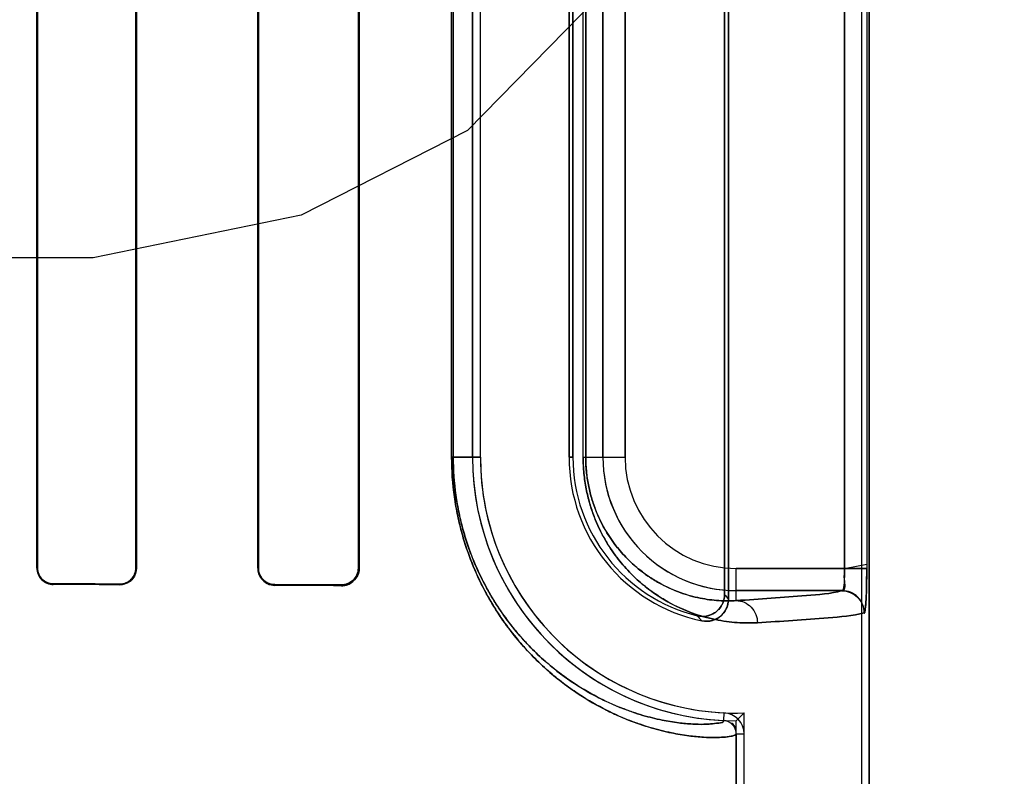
# Model space of a CAD drawing. Header units: millimetres. Extents: x 0 to 297, y 0 to 210.
# Tile 321 of 438: x 240.802 to 240.935, y 157.029 to 157.131. Entities that reach past the tile are written whole.
import ezdxf

# ---------------------------------------------------------------- set-up
doc = ezdxf.new("R2010")
doc.units = ezdxf.units.MM
doc.header["$LTSCALE"] = 16.335
doc.layers.get('0').update_dxf_attribs({"linetype": 'CONTINUOUS'})
for name, color, linetype in [('AXES_REF', 7, 'CONTINUOUS'), ('INTFCLR_1', 7, 'CONTINUOUS'), ('INTFCLR_72935', 7, 'CONTINUOUS')]:
    doc.layers.add(name, color=color, linetype=linetype)

msp = doc.modelspace()

# ---------------------------------------------------------------- linework, layer by layer
at = {"color": 7, "linetype": 'Continuous'}
for p, q in [((240.8847859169, 157.1391910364), (240.8622859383, 157.1162123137)), ((240.8622859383, 157.1162123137), (240.8397859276, 157.1047229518)), ((240.8397859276, 157.1047229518), (240.8116609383, 157.0989782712)), ((240.8116609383, 157.0989782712), (240.7666609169, 157.0989782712))]:
    msp.add_line(p, q, dxfattribs=at)
for radius in [5.8174969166, 5.817, 5.7797484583]:
    msp.add_circle((241.4979109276, 154.8339782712), radius, dxfattribs=at)
msp.add_arc((241.4979109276, 154.8339782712), 5.76, 278.2771290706, 261.7228709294, dxfattribs=at)
at = {"layer": 'AXES_REF', "color": 9, "linetype": 'Continuous'}
msp.add_circle((241.4979109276, 154.8339782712), 3.5571461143, dxfattribs=at)
at = {"layer": 'AXES_REF', "color": 7, "linetype": 'Continuous'}
msp.add_arc((241.4979109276, 154.8339782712), 5.892, 113.0826660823, 66.91733391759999, dxfattribs=at)
at = {"layer": 'AXES_REF', "color": 9, "linetype": 'Continuous'}
msp.add_arc((241.4979109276, 154.8339782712), 5.3067073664, 94.4118118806, 85.5881881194, dxfattribs=at)
at = {"layer": 'INTFCLR_1', "color": 6, "linetype": 'Continuous'}
for p, q in [((240.915616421, 158.5359798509), (240.915616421, 156.9339697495)), ((240.9166743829, 158.5359697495), (240.9166743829, 156.9339697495)), ((240.897091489, 157.0534073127), (240.897091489, 157.2345321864)), ((240.897616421, 157.2351904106), (240.897616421, 157.0527490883)), ((240.8040258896, 157.2309697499), (240.8040258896, 157.0569697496)), ((240.8041111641, 157.2309697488), (240.8041111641, 157.0569697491)), ((240.8174183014, 157.0569697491), (240.8174183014, 157.2309697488)), ((240.8175092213, 157.0569697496), (240.8175092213, 157.2309697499)), ((240.8339086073, 157.2309697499), (240.8339086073, 157.0569697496)), ((240.8340069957, 157.2309697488), (240.8340069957, 157.0569697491)), ((240.8475365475, 157.0569697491), (240.8475365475, 157.2309697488)), ((240.8476453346, 157.0569697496), (240.8476453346, 157.2309697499)), ((240.8629858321, 157.2159697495), (240.8629858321, 157.0719697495)), ((240.864043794, 157.0719697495), (240.864043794, 157.2159697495)), ((240.876043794, 157.0719697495), (240.876043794, 157.2159697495)), ((240.876568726, 157.2159697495), (240.876568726, 157.0719697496)), ((240.8986743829, 157.0345241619), (240.8986743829, 156.9339697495)), ((240.8997323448, 156.9339697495), (240.8997323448, 157.0345241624))]:
    msp.add_line(p, q, dxfattribs=at)
at = {"layer": 'INTFCLR_1', "color": 9, "linetype": 'Continuous'}
for p, q in [((240.9133311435, 157.0569178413), (240.9133311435, 157.2310216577)), ((240.9163280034, 157.2310216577), (240.9163280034, 157.0569178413)), ((240.8601535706, 157.0719697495), (240.8601535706, 157.2159697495)), ((240.8603748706, 157.2159697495), (240.8603748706, 157.0719697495)), ((240.8779501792, 157.0719697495), (240.8779501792, 157.2159697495)), ((240.8783007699, 157.2159697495), (240.8783007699, 157.0719697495)), ((240.8806229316, 157.2159697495), (240.8806229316, 157.0719697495)), ((240.8836224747, 157.0719697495), (240.8836224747, 157.2159697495)), ((240.8601535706, 157.0719697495), (240.864043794, 157.0719697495)), ((240.876568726, 157.0719697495), (240.876043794, 157.0719697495)), ((240.8779501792, 157.0719697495), (240.8836224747, 157.0719697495)), ((240.8041111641, 157.0569697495), (240.8040258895, 157.0569697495)), ((240.8175092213, 157.0569697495), (240.8174183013, 157.0569697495)), ((240.8340069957, 157.0569697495), (240.8339086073, 157.0569697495)), ((240.8476453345, 157.0569697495), (240.8475365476, 157.0569697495)), ((240.8986743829, 157.0525716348), (240.8986743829, 157.0569178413)), ((240.9133311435, 157.0569178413), (240.8986743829, 157.0569178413)), ((240.8062431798, 157.0547448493), (240.8062431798, 157.0548311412)), ((240.8152431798, 157.0548020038), (240.8152431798, 157.0547123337)), ((240.8362431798, 157.0546244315), (240.8362431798, 157.0547246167)), ((240.8452431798, 157.0546866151), (240.8452431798, 157.054580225)), ((240.8986743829, 157.0539182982), (240.9130079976, 157.0539182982)), ((240.8970116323, 157.0373791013), (240.8969608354, 157.0363223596)), ((240.8986743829, 157.0345242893), (240.8997323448, 157.0345242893))]:
    msp.add_line(p, q, dxfattribs=at)
at = {"layer": 'INTFCLR_1', "color": 7, "linetype": 'Continuous'}
for p, q in [((240.9133311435, 157.0569178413), (240.9163292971, 157.0574974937)), ((240.9163280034, 157.0569178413), (240.9133311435, 157.0569178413))]:
    msp.add_line(p, q, dxfattribs=at)
msp.add_lwpolyline([(240.8452431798, 157.0546866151), (240.8453249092, 157.0546877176), (240.8454073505, 157.0546917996), (240.845490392, 157.0546989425), (240.8455745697, 157.0547093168), (240.8456590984, 157.0547229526), (240.8457419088, 157.0547394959), (240.8458222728, 157.0547586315), (240.8459007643, 157.0547803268), (240.8459773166, 157.0548044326)], dxfattribs=at)
at = {"layer": 'INTFCLR_1', "color": 6, "linetype": 'Continuous'}
for centre, radius, start, end in [((240.8986743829, 157.0719697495), 0.03568855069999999, 179.9999999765, 267.2479465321), ((240.8986743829, 157.0719697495), 0.0346305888, 180.0000013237, 267.248010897), ((240.8986743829, 157.0719697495), 0.0226305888, 180.0000020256, 258.1110819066), ((240.8986743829, 157.0719697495), 0.0221056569, 179.9999997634, 256.1647639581), ((240.896874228, 157.0345242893), 0.0028581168, 359.999983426, 87.2436562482), ((240.896874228, 157.0345242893), 0.0018001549, 0, 87.24365361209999)]:
    msp.add_arc(centre, radius, start, end, dxfattribs=at)
at = {"layer": 'INTFCLR_1', "color": 9, "linetype": 'Continuous'}
for centre, radius, start, end in [((240.8986743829, 157.0719697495), 0.0180514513, 179.9999999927, 270.0000000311), ((240.8986743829, 157.0719697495), 0.0150519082, 180.0000002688, 269.9999999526), ((240.9361053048, 157.0839822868), 0.0495671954, 218.0856596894, 219.0588532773), ((240.9362955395, 157.0891991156), 0.0577774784, 222.0440527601, 222.9598197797)]:
    msp.add_arc(centre, radius, start, end, dxfattribs=at)
at = {"layer": 'INTFCLR_1', "color": 6, "linetype": 'Continuous'}
for major_axis, ratio, start_param, end_param in [((0.330931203, 0), 0.0034906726, 0.8044638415, 0.8415583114), ((0.312931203, 0), 0.0034906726, 0.7475038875, 0.7888979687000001), ((0.330931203, 0), 0.0034906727, 0.6694696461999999, 0.7121557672), ((0.312931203, 0), 0.0034906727, 0.5930216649, 0.642674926)]:
    msp.add_ellipse((240.5857431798, 157.0539697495), major_axis=major_axis, ratio=ratio, start_param=start_param, end_param=end_param, dxfattribs=at)
at = {"layer": 'INTFCLR_1', "color": 9, "linetype": 'Continuous'}
for points, knots in [([(240.8601535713, 157.0719697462), (240.8601535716, 157.070176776), (240.8603398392, 157.0675102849), (240.860941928, 157.0640707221), (240.8615325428, 157.0616491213), (240.8622406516, 157.0593789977), (240.8632807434, 157.0566371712), (240.8644822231, 157.054123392), (240.8658049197, 157.051839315), (240.8671035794, 157.0498304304), (240.8684709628, 157.048002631), (240.8698841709, 157.0463504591), (240.8712349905, 157.0448955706), (240.873490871, 157.042728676), (240.8767022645, 157.0402265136), (240.8799400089, 157.0382959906), (240.8823650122, 157.0371154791), (240.8845223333, 157.0361990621), (240.8870152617, 157.0353405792), (240.8897614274, 157.0346538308), (240.89213413, 157.0342536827), (240.8941372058, 157.0340607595), (240.896027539, 157.0340040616), (240.8975071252, 157.0341022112), (240.8983854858, 157.0342768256), (240.8986744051, 157.0344419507), (240.8986743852, 157.0345241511)], [0, 0, 0, 0, 0.08893025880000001, 0.1320108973, 0.1731077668, 0.21246825, 0.2498811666, 0.3184911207, 0.3503407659, 0.3807521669, 0.4370994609, 0.4633826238, 0.4885643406, 0.5355429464, 0.6183983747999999, 0.6898525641, 0.722078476, 0.7521177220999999, 0.8060655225, 0.8526625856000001, 0.8923367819, 0.9253917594, 0.9521384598, 0.9869002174, 0.9959229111, 1, 1, 1, 1]), ([(240.8603748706, 157.0719697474), (240.8603748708, 157.0702573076), (240.8605519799, 157.067710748), (240.8611245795, 157.0644256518), (240.8616862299, 157.0621130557), (240.8623595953, 157.0599452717), (240.863348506, 157.0573275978), (240.8644908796, 157.0549277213), (240.8657486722, 157.0527472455), (240.8669831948, 157.050830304), (240.8682830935, 157.0490863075), (240.8696266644, 157.0475101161), (240.8709104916, 157.0461227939), (240.8730538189, 157.0440575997), (240.8761049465, 157.0416740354), (240.8791815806, 157.0398367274), (240.8814853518, 157.0387149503), (240.8835336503, 157.0378454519), (240.8859014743, 157.0370326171), (240.8885045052, 157.0363857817), (240.8907668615, 157.0360117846), (240.8926363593, 157.0358379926), (240.8945280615, 157.0357880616), (240.8956544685, 157.0359182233), (240.8969616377, 157.0360762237), (240.8969607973, 157.0363223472)], [0, 0, 0, 0, 0.0892547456, 0.1324857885, 0.1737191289, 0.2132020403, 0.2507223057, 0.3195020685, 0.3514169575, 0.3818818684, 0.4383041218, 0.4646109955, 0.4898084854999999, 0.536797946, 0.6196125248, 0.6909709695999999, 0.7231361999, 0.7531094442, 0.8069168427, 0.8533721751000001, 0.8929128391, 0.9258497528, 0.9524996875, 0.9871716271, 1, 1, 1, 1]), ([(240.8779501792, 157.0719697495), (240.8779501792, 157.0712418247), (240.87802027, 157.0698052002), (240.8783244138, 157.0677214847), (240.8787950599, 157.0657728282), (240.8793927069, 157.0639909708), (240.8800829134, 157.062379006), (240.8808377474, 157.0609281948), (240.8816384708, 157.0596221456), (240.8827162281, 157.0580997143), (240.8841137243, 157.0564622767), (240.8858667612, 157.054819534), (240.887616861, 157.0534855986), (240.8898426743, 157.0520977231), (240.8925604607, 157.0508471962), (240.895274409, 157.0500768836), (240.8973271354, 157.0497263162), (240.8992235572, 157.0495319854), (240.9006263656, 157.0495218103), (240.9015371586, 157.0495720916)], [0, 0, 0, 0, 0.0600375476, 0.1184073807, 0.1734336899, 0.2251567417, 0.2732358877, 0.317912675, 0.3599266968, 0.3994875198, 0.4716710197, 0.5370331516, 0.5972817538, 0.6528632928, 0.7531314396, 0.8428522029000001, 0.8846845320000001, 0.924765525, 1, 1, 1, 1]), ([(240.8783007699, 157.0719697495), (240.8783007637, 157.0713352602), (240.8783615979, 157.0700831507), (240.8786254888, 157.0682673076), (240.8790338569, 157.066569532), (240.8795522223, 157.0650177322), (240.8801508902, 157.0636143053), (240.8809969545, 157.0619822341), (240.8821464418, 157.0602297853), (240.88364403, 157.0584712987), (240.8851618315, 157.0570471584), (240.8866763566, 157.0558931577), (240.8885996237, 157.0546961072), (240.8909465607, 157.0536224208), (240.8936905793, 157.0528555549), (240.8962504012, 157.0525197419), (240.8978925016, 157.0525215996), (240.8986743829, 157.0525716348)], [0, 0, 0, 0, 0.0604394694, 0.1191901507, 0.1745415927, 0.2265538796, 0.274859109, 0.3197301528, 0.4015414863, 0.4738574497, 0.5392651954, 0.5994277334, 0.6549322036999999, 0.7548092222, 0.844057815, 0.9253680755, 1, 1, 1, 1]), ([(240.9130079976, 157.0539182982), (240.9114329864, 157.0534877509), (240.9066065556, 157.0531207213), (240.901838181, 157.0527478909), (240.8986743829, 157.0525716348)], [0, 0, 0, 0, 0.3400599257, 1, 1, 1, 1]), ([(240.8986743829, 157.0525716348), (240.8994090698, 157.052567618), (240.9009505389, 157.0518891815), (240.9015333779, 157.0503312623), (240.9015371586, 157.0495720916)], [0, 0, 0, 0, 0.4918058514, 1, 1, 1, 1]), ([(240.9015371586, 157.0495720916), (240.9047298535, 157.049748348), (240.9095419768, 157.0501213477), (240.9144117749, 157.0504879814), (240.9160019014, 157.0509187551)], [0, 0, 0, 0, 0.6599704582, 1, 1, 1, 1])]:
    msp.add_open_spline(points, degree=3, knots=knots, dxfattribs=at)
at = {"layer": 'INTFCLR_1', "color": 7, "linetype": 'Continuous'}
for points, knots in [([(240.9163292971, 157.0574974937), (240.9163310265, 157.0571111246), (240.9163267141, 157.0561601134), (240.9163141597, 157.0548670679), (240.9162852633, 157.0536545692), (240.916238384, 157.0525853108), (240.9161986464, 157.0516830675), (240.9160923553, 157.0511425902), (240.9160504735, 157.0509319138), (240.9160019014, 157.0509187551)], [0, 0, 0, 0, 0.1753970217, 0.4315905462, 0.5876692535, 0.7243269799, 0.9227195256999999, 0.9771554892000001, 1, 1, 1, 1]), ([(240.8452431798, 157.0546866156), (240.8457928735, 157.0546942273), (240.847004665, 157.0551231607), (240.8475395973, 157.0563517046), (240.8475365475, 157.0569697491)], [0, 0, 0, 0, 0.4707545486, 1, 1, 1, 1]), ([(240.9160019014, 157.0509187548), (240.9161177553, 157.0514196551), (240.916277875, 157.0525965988), (240.916304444, 157.0546062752), (240.9163279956, 157.0561003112), (240.9163280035, 157.0569178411)], [0, 0, 0, 0, 0.2545335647, 0.5924214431, 1, 1, 1, 1])]:
    msp.add_open_spline(points, degree=3, knots=knots, dxfattribs=at)
at = {"layer": 'INTFCLR_1', "color": 6, "linetype": 'Continuous'}
for points, knots in [([(240.8040258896, 157.0569697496), (240.8040258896, 157.0564101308), (240.8044901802, 157.0552311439), (240.8056698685, 157.0547468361), (240.8062431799, 157.0547448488)], [0, 0, 0, 0, 0.493955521, 1, 1, 1, 1]), ([(240.8041111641, 157.0569697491), (240.8041111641, 157.0564222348), (240.8045692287, 157.0552874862), (240.8057015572, 157.054832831), (240.8062431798, 157.0548311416)], [0, 0, 0, 0, 0.5027035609, 1, 1, 1, 1]), ([(240.8152431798, 157.0547123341), (240.8157052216, 157.0547105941), (240.8168865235, 157.0550627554), (240.8175092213, 157.0562812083), (240.8175092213, 157.0569697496)], [0, 0, 0, 0, 0.4015735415, 1, 1, 1, 1]), ([(240.8152431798, 157.0548020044), (240.8158055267, 157.0548001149), (240.8169635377, 157.0552701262), (240.8174183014, 157.0564237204), (240.8174183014, 157.0569697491)], [0, 0, 0, 0, 0.5073626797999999, 1, 1, 1, 1]), ([(240.8339086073, 157.0569697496), (240.8339086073, 157.0564831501), (240.8342842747, 157.0552616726), (240.8355397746, 157.0546277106), (240.8362431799, 157.0546244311)], [0, 0, 0, 0, 0.4089028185, 1, 1, 1, 1]), ([(240.8340069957, 157.0569697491), (240.8340069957, 157.0564864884), (240.8343850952, 157.0553130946), (240.8355858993, 157.0547272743), (240.8362431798, 157.0547246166)], [0, 0, 0, 0, 0.4237097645, 1, 1, 1, 1]), ([(240.8452431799, 157.0545802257), (240.8457058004, 157.0545778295), (240.8469520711, 157.0549213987), (240.8476453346, 157.0562152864), (240.8476453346, 157.0569697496)], [0, 0, 0, 0, 0.3801089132, 1, 1, 1, 1]), ([(240.9130079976, 157.0539182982), (240.9135021, 157.0539853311), (240.9131795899, 157.0556042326), (240.9133343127, 157.0564069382), (240.9133311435, 157.0569178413)], [0, 0, 0, 0, 0.4939159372, 1, 1, 1, 1]), ([(240.8933882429, 157.0505054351), (240.8938639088, 157.0503882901), (240.8948873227, 157.050394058), (240.8965056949, 157.0512615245), (240.897091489, 157.052609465), (240.897091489, 157.0534073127)], [0, 0, 0, 0, 0.2761837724, 0.5501894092, 1, 1, 1, 1]), ([(240.9160019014, 157.0509187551), (240.9160010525, 157.0516835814), (240.9153627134, 157.0532751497), (240.9137718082, 157.0539174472), (240.9130079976, 157.0539182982)], [0, 0, 0, 0, 0.5003322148, 1, 1, 1, 1]), ([(240.8976164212, 157.0527490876), (240.8976164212, 157.0522688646), (240.8973749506, 157.0512929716), (240.8961858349, 157.0499400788), (240.8947766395, 157.0496636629), (240.8940121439, 157.049824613)], [0, 0, 0, 0, 0.2757362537, 0.5514164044, 1, 1, 1, 1])]:
    msp.add_open_spline(points, degree=3, knots=knots, dxfattribs=at)
at = {"layer": 'INTFCLR_1', "color": 7, "linetype": 'Continuous'}
msp.add_open_spline([(240.8459773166, 157.0548044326), (240.8464693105, 157.054968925), (240.8471967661, 157.0552526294), (240.8471967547, 157.055771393)], degree=3, dxfattribs=at)
at = {"layer": 'INTFCLR_72935', "color": 6, "linetype": 'Continuous'}
for p, q in [((240.9156164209, 158.5359899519), (240.9156164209, 156.9339697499)), ((240.9166743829, 156.9339697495), (240.9166743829, 158.5359697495)), ((240.897091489, 157.2345321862), (240.897091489, 157.0534073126)), ((240.897616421, 157.0527490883), (240.897616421, 157.2351904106)), ((240.8040258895, 157.0569697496), (240.8040258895, 157.2309697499)), ((240.8041111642, 157.0569697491), (240.8041111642, 157.2309697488)), ((240.8174183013, 157.2309697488), (240.8174183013, 157.0569697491)), ((240.8175092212, 157.2309697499), (240.8175092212, 157.0569697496)), ((240.8339086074, 157.0569697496), (240.8339086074, 157.2309697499)), ((240.8340069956, 157.0569697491), (240.8340069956, 157.2309697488)), ((240.8475365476, 157.2309697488), (240.8475365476, 157.0569697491)), ((240.8476453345, 157.2309697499), (240.8476453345, 157.0569697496)), ((240.8629858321, 157.0719697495), (240.8629858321, 157.2159697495)), ((240.8640437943, 157.0719697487), (240.8640437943, 157.2159697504)), ((240.876043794, 157.2159697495), (240.876043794, 157.0719697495)), ((240.876568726, 157.0719697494), (240.876568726, 157.2159697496)), ((240.8997323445, 156.9339697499), (240.8997323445, 157.037355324)), ((240.8986743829, 156.9339697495), (240.8986743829, 157.0362811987))]:
    msp.add_line(p, q, dxfattribs=at)
at = {"layer": 'INTFCLR_72935', "color": 9, "linetype": 'Continuous'}
for p, q in [((240.9133311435, 157.2310216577), (240.9133311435, 157.0569178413)), ((240.9163280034, 157.2310216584), (240.9163280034, 157.0569178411)), ((240.8601535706, 157.0719697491), (240.8601535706, 157.2159697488)), ((240.8603748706, 157.0719697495), (240.8603748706, 157.2159697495)), ((240.8779501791, 157.0719697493), (240.8779501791, 157.2159697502)), ((240.8783007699, 157.0719697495), (240.8783007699, 157.2159697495)), ((240.8806229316, 157.0719697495), (240.8806229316, 157.2159697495)), ((240.8836224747, 157.2159697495), (240.8836224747, 157.0719697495)), ((240.864043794, 157.0719697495), (240.8601535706, 157.0719697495)), ((240.876043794, 157.0719697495), (240.876568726, 157.0719697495)), ((240.8779501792, 157.0719697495), (240.8836224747, 157.0719697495)), ((240.8040258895, 157.0569697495), (240.8041111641, 157.0569697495)), ((240.8174183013, 157.0569697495), (240.8175092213, 157.0569697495)), ((240.8339086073, 157.0569697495), (240.8340069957, 157.0569697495)), ((240.8475365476, 157.0569697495), (240.8476453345, 157.0569697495)), ((240.8986743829, 157.0525716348), (240.8986743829, 157.0569178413)), ((240.8986743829, 157.0569178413), (240.9163280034, 157.0569178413)), ((240.8062431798, 157.0548311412), (240.8062431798, 157.0547448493)), ((240.8152431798, 157.0547123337), (240.8152431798, 157.0548020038)), ((240.8362431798, 157.0547246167), (240.8362431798, 157.0546244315)), ((240.8452431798, 157.054580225), (240.8452431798, 157.0546866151)), ((240.9130079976, 157.0539182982), (240.8986743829, 157.0539182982))]:
    msp.add_line(p, q, dxfattribs=at)
at = {"layer": 'INTFCLR_72935', "color": 7, "linetype": 'Continuous'}
for points in [[(240.8459741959, 157.0548033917), (240.8458991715, 157.0547798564), (240.8458224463, 157.054758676), (240.8457440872, 157.0547399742), (240.84566421, 157.0547238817), (240.8455828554, 157.0547105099), (240.8454999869, 157.054699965), (240.8454156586, 157.054692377), (240.8453300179, 157.0546878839), (240.8452431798, 157.0546866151)], [(240.8452431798, 157.054580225), (240.8453359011, 157.0545815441), (240.8454260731, 157.0545862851), (240.84551358, 157.0545941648), (240.8455980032, 157.0546048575), (240.8456795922, 157.0546181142), (240.8457592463, 157.0546338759), (240.8458372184, 157.0546520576), (240.8459131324, 157.0546724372), (240.8459869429, 157.054694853)]]:
    msp.add_lwpolyline(points, dxfattribs=at)
at = {"layer": 'INTFCLR_72935', "color": 6, "linetype": 'Continuous'}
for centre, radius, start, end in [((240.8986743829, 157.0719697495), 0.03568855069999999, 180.0000000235, 270), ((240.8986743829, 157.0719697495), 0.0346305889, 180.0000013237, 271.7506537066), ((240.8986743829, 157.0719697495), 0.0226305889, 180.0000020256, 258.1110819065), ((240.8986743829, 157.0719697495), 0.0221056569, 180.0000001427, 256.164763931), ((240.8288952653, 157.1060683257), 0.0986882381, 314.9967119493, 315.8720262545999)]:
    msp.add_arc(centre, radius, start, end, dxfattribs=at)
at = {"layer": 'INTFCLR_72935', "color": 9, "linetype": 'Continuous'}
for centre, radius, start, end in [((240.8986743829, 157.0719697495), 0.0180514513, 180.0000000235, 269.9999999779), ((240.8986743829, 157.0719697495), 0.0150519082, 180.0000002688, 269.9999999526), ((240.9361052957, 157.0839822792), 0.0495671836, 218.085659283, 219.0588531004), ((240.9362954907, 157.0891990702), 0.0577774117, 222.0440516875, 222.959819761)]:
    msp.add_arc(centre, radius, start, end, dxfattribs=at)
at = {"layer": 'INTFCLR_72935', "color": 6, "linetype": 'Continuous'}
for major_axis, ratio, start_param, end_param in [((0.330931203, 0), 0.0034906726, 0.8044638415, 0.8415583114), ((0.312931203, 0), 0.0034906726, 0.7475038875, 0.7888979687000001), ((0.330931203, 0), 0.0034906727, 0.6694696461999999, 0.7121557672), ((0.312931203, 0), 0.0034906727, 0.5930216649, 0.642674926)]:
    msp.add_ellipse((240.5857431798, 157.0539697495), major_axis=major_axis, ratio=ratio, start_param=start_param, end_param=end_param, dxfattribs=at)
at = {"layer": 'INTFCLR_72935', "color": 9, "linetype": 'Continuous'}
for points, knots in [([(240.898674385, 157.0345241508), (240.8986744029, 157.034440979), (240.8983805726, 157.0342752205), (240.8974955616, 157.0341005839), (240.8960058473, 157.0340035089), (240.8941101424, 157.0340626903), (240.8921105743, 157.0342569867), (240.8897463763, 157.0346573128), (240.8875538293, 157.0352062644), (240.8856246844, 157.0358194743), (240.8834328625, 157.0366280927), (240.8804734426, 157.0379793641), (240.8774682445, 157.039768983), (240.8749427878, 157.0415970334), (240.8729199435, 157.0432773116), (240.8708606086, 157.0452548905), (240.8687904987, 157.0475780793), (240.8671255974, 157.0497994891), (240.8658267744, 157.051803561), (240.8644992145, 157.054090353), (240.8632931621, 157.0566081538), (240.8622489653, 157.0593546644), (240.8615377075, 157.0616298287), (240.8609443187, 157.0640585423), (240.8603403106, 157.0675045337), (240.8601535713, 157.0701747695), (240.8601535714, 157.0719697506)], [0, 0, 0, 0, 0.0041251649, 0.0132567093, 0.0482724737, 0.075091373, 0.10810058, 0.147576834, 0.1940064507, 0.2200398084, 0.2479521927, 0.3098400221, 0.3811074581, 0.4210144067, 0.4643806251, 0.5114269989, 0.5624909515, 0.6185507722, 0.6489188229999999, 0.6808977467, 0.7496560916, 0.7870631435, 0.8265668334, 0.8678076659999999, 0.9109723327, 1, 1, 1, 1]), ([(240.8969607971, 157.0363223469), (240.8969616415, 157.0360732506), (240.8956406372, 157.0359183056), (240.8945080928, 157.0357869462), (240.8926106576, 157.0358398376), (240.8907444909, 157.0360148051), (240.8884901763, 157.0363890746), (240.8864124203, 157.0369060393), (240.8845806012, 157.0374859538), (240.8824992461, 157.0382522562), (240.8796878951, 157.0395357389), (240.8768333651, 157.0412382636), (240.8744341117, 157.0429789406), (240.872511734, 157.0445801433), (240.8705544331, 157.0464655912), (240.8685866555, 157.048681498), (240.867004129, 157.0508007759), (240.8657694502, 157.0527131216), (240.8645070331, 157.0548961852), (240.8633603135, 157.0572998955), (240.8623675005, 157.0599220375), (240.8616911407, 157.0620946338), (240.8611268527, 157.0644140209), (240.8605524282, 157.0677052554), (240.8603748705, 157.07025539), (240.8603748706, 157.0719697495)], [0, 0, 0, 0, 0.0129830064, 0.0479078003, 0.07462969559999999, 0.1075211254, 0.1468646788, 0.1931532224, 0.219115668, 0.246958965, 0.3087206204, 0.3798924, 0.4197701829, 0.4631247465, 0.5101820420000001, 0.5612851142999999, 0.6174192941, 0.6478406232, 0.6798849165, 0.7488132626, 0.7863275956, 0.8259541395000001, 0.8673319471, 0.9106473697, 1, 1, 1, 1]), ([(240.901537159, 157.0495720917), (240.9006286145, 157.0495219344), (240.8987258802, 157.0495353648), (240.8957626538, 157.0499402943), (240.8925852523, 157.0508380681), (240.8898627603, 157.0520866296), (240.887630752, 157.0534758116), (240.8858731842, 157.0548137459), (240.8841167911, 157.056458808), (240.8823935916, 157.0584775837), (240.8810713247, 157.0604832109), (240.880095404, 157.0623521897), (240.8794010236, 157.0639687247), (240.8787994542, 157.0657569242), (240.8783277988, 157.0677043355), (240.8780211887, 157.0697942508), (240.8779501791, 157.0712338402), (240.8779501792, 157.0719697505)], [0, 0, 0, 0, 0.0750554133, 0.1564841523, 0.245985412, 0.3464640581, 0.4023384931, 0.4625915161, 0.5283646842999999, 0.6004622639, 0.6810443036, 0.725898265, 0.7742486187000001, 0.8260106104, 0.8813405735, 0.939298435, 1, 1, 1, 1]), ([(240.8986743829, 157.0525716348), (240.8978944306, 157.0525217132), (240.8962589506, 157.0525196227), (240.8937079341, 157.0528525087), (240.8909678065, 157.0536146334), (240.8886169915, 157.0546865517), (240.886688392, 157.0558846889), (240.8851672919, 157.0570422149), (240.8836465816, 157.0584683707), (240.8821531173, 157.0602219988), (240.8810076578, 157.0619653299), (240.8801617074, 157.063590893), (240.8795595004, 157.0649980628), (240.8790376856, 157.0665557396), (240.8786283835, 157.068252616), (240.8783624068, 157.0700736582), (240.8783007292, 157.0713282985), (240.8783007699, 157.0719697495)], [0, 0, 0, 0, 0.07444774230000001, 0.1553151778, 0.244333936, 0.3444117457, 0.4002041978, 0.4603600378, 0.5261873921, 0.5984175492, 0.679289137, 0.7242686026, 0.7728488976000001, 0.8249350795, 0.8805719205, 0.9388974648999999, 1, 1, 1, 1]), ([(240.8986743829, 157.0525716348), (240.9018381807, 157.0527478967), (240.9066065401, 157.0531207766), (240.9114330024, 157.0534876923), (240.9130079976, 157.0539182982)], [0, 0, 0, 0, 0.6599400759, 1, 1, 1, 1]), ([(240.8986743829, 157.0525716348), (240.89940907, 157.052567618), (240.9009505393, 157.0518891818), (240.9015333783, 157.0503312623), (240.901537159, 157.0495720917)], [0, 0, 0, 0, 0.491805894, 1, 1, 1, 1]), ([(240.9160019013, 157.0509187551), (240.9144117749, 157.0504879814), (240.9095419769, 157.0501213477), (240.9047298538, 157.049748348), (240.901537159, 157.0495720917)], [0, 0, 0, 0, 0.3400295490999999, 1, 1, 1, 1])]:
    msp.add_open_spline(points, degree=3, knots=knots, dxfattribs=at)
at = {"layer": 'INTFCLR_72935', "color": 6, "linetype": 'Continuous'}
for points, knots in [([(240.8040258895, 157.0569697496), (240.8040258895, 157.0564081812), (240.8044927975, 157.0552291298), (240.8056718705, 157.0547468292), (240.8062431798, 157.0547448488)], [0, 0, 0, 0, 0.4956993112, 1, 1, 1, 1]), ([(240.80624318, 157.0548311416), (240.8056940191, 157.0548328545), (240.804560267, 157.0552961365), (240.8041111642, 157.0564297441), (240.8041111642, 157.0569697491)], [0, 0, 0, 0, 0.5042043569, 1, 1, 1, 1]), ([(240.8175092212, 157.0569697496), (240.8175092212, 157.0564776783), (240.8171211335, 157.055291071), (240.8159034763, 157.0547098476), (240.81524318, 157.0547123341)], [0, 0, 0, 0, 0.4270072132, 1, 1, 1, 1]), ([(240.8174183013, 157.0569697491), (240.8174183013, 157.0564185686), (240.8169571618, 157.0552643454), (240.8158003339, 157.0548001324), (240.81524318, 157.0548020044)], [0, 0, 0, 0, 0.4973038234, 1, 1, 1, 1]), ([(240.8339086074, 157.0569697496), (240.8339086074, 157.0564592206), (240.8343097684, 157.0552328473), (240.8355624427, 157.0546276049), (240.8362431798, 157.0546244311)], [0, 0, 0, 0, 0.4285573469, 1, 1, 1, 1]), ([(240.8362431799, 157.0547246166), (240.835774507, 157.0547265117), (240.8346056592, 157.0550938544), (240.8340069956, 157.0562986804), (240.8340069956, 157.0569697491)], [0, 0, 0, 0, 0.4112117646, 1, 1, 1, 1]), ([(240.897091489, 157.0534073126), (240.897091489, 157.0529174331), (240.8968411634, 157.0519250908), (240.8956118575, 157.0505611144), (240.8941629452, 157.0503146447), (240.8933882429, 157.0505054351)], [0, 0, 0, 0, 0.2761842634, 0.5501881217, 1, 1, 1, 1]), ([(240.8940121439, 157.049824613), (240.8944820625, 157.0497256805), (240.8954867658, 157.0497609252), (240.8970556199, 157.0506458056), (240.8976164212, 157.0519678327), (240.8976164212, 157.0527490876)], [0, 0, 0, 0, 0.2757344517, 0.5514160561, 1, 1, 1, 1])]:
    msp.add_open_spline(points, degree=3, knots=knots, dxfattribs=at)
at = {"layer": 'INTFCLR_72935', "color": 7, "linetype": 'Continuous'}
for points, knots in [([(240.8476453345, 157.0569697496), (240.8476453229, 157.0564891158), (240.8472770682, 157.0552361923), (240.8459809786, 157.0545894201), (240.8452431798, 157.0545802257)], [0, 0, 0, 0, 0.3944503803, 1, 1, 1, 1]), ([(240.8475365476, 157.0569697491), (240.847536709, 157.0564620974), (240.8471334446, 157.0552537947), (240.8459019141, 157.0546976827), (240.8452431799, 157.0546866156)], [0, 0, 0, 0, 0.4352000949, 1, 1, 1, 1]), ([(240.9133311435, 157.0569178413), (240.913331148, 157.0567248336), (240.9133273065, 157.0559702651), (240.913259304, 157.0549147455), (240.9131899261, 157.0542672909), (240.9130463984, 157.0538549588), (240.9129716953, 157.0538992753)], [0, 0, 0, 0, 0.1877948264, 0.7473227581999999, 0.9154867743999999, 1, 1, 1, 1]), ([(240.9133311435, 157.0569178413), (240.9133311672, 157.0564157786), (240.9131660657, 157.0556113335), (240.9135102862, 157.0539867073), (240.9130079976, 157.0539182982)], [0, 0, 0, 0, 0.4975901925, 1, 1, 1, 1]), ([(240.915965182, 157.0508807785), (240.916083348, 157.0507400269), (240.9161888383, 157.0519915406), (240.9162597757, 157.0527343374), (240.9163177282, 157.054827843), (240.9163280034, 157.0561593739), (240.9163280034, 157.0569178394)], [0, 0, 0, 0, 0.0908190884, 0.3065073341, 0.6251820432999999, 1, 1, 1, 1]), ([(240.9163280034, 157.0569178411), (240.9163279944, 157.0563632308), (240.9163194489, 157.0552969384), (240.9162890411, 157.0532918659), (240.9161746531, 157.051846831), (240.9160019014, 157.0509187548)], [0, 0, 0, 0, 0.2766756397, 0.5320080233, 1, 1, 1, 1]), ([(240.9129716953, 157.0538992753), (240.9137372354, 157.0539029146), (240.9153404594, 157.0532569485), (240.9159688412, 157.0516508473), (240.915965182, 157.0508807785)], [0, 0, 0, 0, 0.498525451, 1, 1, 1, 1]), ([(240.9160019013, 157.0509187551), (240.9160010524, 157.0516835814), (240.9153627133, 157.0532751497), (240.9137718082, 157.0539174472), (240.9130079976, 157.0539182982)], [0, 0, 0, 0, 0.5003322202, 1, 1, 1, 1])]:
    msp.add_open_spline(points, degree=3, knots=knots, dxfattribs=at)
msp.add_open_spline([(240.8475365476, 157.0569697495), (240.8475365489, 157.0564429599), (240.8474894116, 157.0556533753), (240.8469895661, 157.0554870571)], degree=3, dxfattribs=at)
at = {"layer": 'INTFCLR_72935', "color": 6, "linetype": 'Continuous'}
msp.add_open_spline([(240.8986743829, 157.0345241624), (240.898674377, 157.0350716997), (240.8984692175, 157.0359582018), (240.8979223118, 157.0359844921)], degree=3, dxfattribs=at)

doc.saveas('drawing.dxf')
